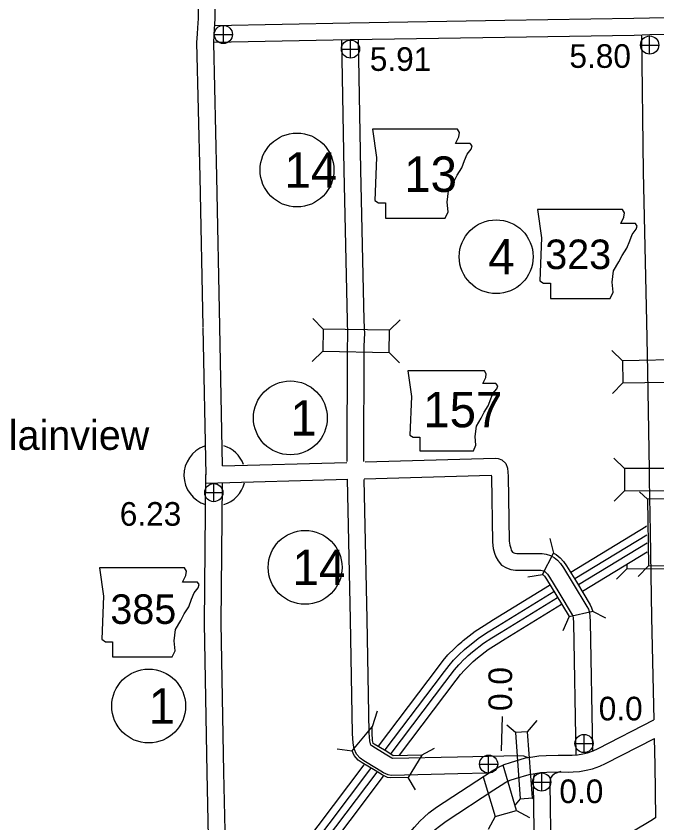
# Model space of a CAD drawing. Extents: x -939622 to -934222, y 1383701 to 1385301.
# Drawn here: x -936320.48 to -936286.13, y 1384561.29 to 1384604.56 of the extents above; entities that cross this region are included whole.
import ezdxf

# ---------------------------------------------------------------- set-up
doc = ezdxf.new("R2010")
doc.units = 0
for name, color, linetype in [('10', 7, 'Continuous'), ('15', 7, 'Continuous'), ('20', 7, 'Continuous'), ('21', 7, 'Continuous'), ('24', 7, 'Continuous'), ('25', 7, 'Continuous'), ('26', 7, 'Continuous'), ('27', 7, 'Continuous')]:
    doc.layers.add(name, color=color, linetype=linetype)

msp = doc.modelspace()

# ---------------------------------------------------------------- linework, layer by layer
at = {"layer": '10'}
for points in [[(-936310.849, 1384614.11), (-936310.845, 1384611.601), (-936310.723, 1384604.437), (-936310.76, 1384603.926), (-936310.783, 1384603.606), (-936310.803, 1384603.136), (-936310.638, 1384595.915), (-936310.474, 1384587.908), (-936310.474, 1384587.882)], [(-936309.949, 1384614.111), (-936309.945, 1384611.61), (-936309.823, 1384604.412), (-936309.862, 1384603.862), (-936309.884, 1384603.555), (-936309.903, 1384603.127), (-936309.738, 1384595.934), (-936309.575, 1384587.926), (-936309.574, 1384587.908)], [(-936287.357, 1384604.423), (-936294.288, 1384604.317), (-936302.589, 1384604.185), (-936309.847, 1384604.04)], [(-936283.117, 1384604.48), (-936286.526, 1384604.445), (-936287.362, 1384604.423)], [(-936287.343, 1384603.523), (-936294.274, 1384603.418), (-936302.573, 1384603.285), (-936309.873, 1384603.139)], [(-936283.116, 1384603.58), (-936286.51, 1384603.545), (-936287.338, 1384603.523)], [(-936286.961, 1384603.503), (-936286.857, 1384596.208), (-936286.684, 1384588.159), (-936286.636, 1384585.501), (-936286.536, 1384580.222), (-936286.534, 1384579.693), (-936286.485, 1384576.894), (-936286.425, 1384572.308), (-936286.297, 1384566.818)], [(-936302.732, 1384580.672), (-936302.723, 1384586.772), (-936302.712, 1384586.987), (-936302.699, 1384587.166), (-936302.697, 1384587.302), (-936302.693, 1384587.476), (-936302.722, 1384588.223), (-936302.902, 1384596.302), (-936303.022, 1384603.246)], [(-936301.832, 1384580.672), (-936301.823, 1384586.748), (-936301.814, 1384586.931), (-936301.8, 1384587.126), (-936301.797, 1384587.284), (-936301.792, 1384587.484), (-936301.823, 1384588.251), (-936302.003, 1384596.32), (-936302.123, 1384603.273)], [(-936310.473, 1384587.857), (-936310.319, 1384579.961)], [(-936309.574, 1384587.882), (-936309.428, 1384580.429)], [(-936301.77, 1384580.645), (-936294.8, 1384580.842), (-936294.639, 1384580.826), (-936294.437, 1384580.749), (-936294.231, 1384580.561), (-936294.13, 1384580.314), (-936294.101, 1384579.888), (-936294.044, 1384576.399), (-936294.018, 1384576.179), (-936293.968, 1384576.015), (-936293.936, 1384575.915), (-936293.904, 1384575.86), (-936293.861, 1384575.809), (-936293.806, 1384575.776), (-936293.736, 1384575.752), (-936293.637, 1384575.737), (-936293.464, 1384575.736), (-936292.426, 1384575.74), (-936292.276, 1384575.736), (-936292.059, 1384575.702), (-936291.831, 1384575.625), (-936291.632, 1384575.519), (-936291.45, 1384575.367), (-936291.291, 1384575.192), (-936291.131, 1384574.96), (-936290.611, 1384574.111), (-936289.876, 1384572.89), (-936289.803, 1384572.748), (-936289.745, 1384572.557), (-936289.729, 1384572.372), (-936289.7, 1384572.071), (-936289.572, 1384565.168)], [(-936309.423, 1384580.432), (-936302.744, 1384580.618)], [(-936304.112, 1384555.121), (-936307.386, 1384555.689), (-936310.076, 1384556.17), (-936310.242, 1384563.982), (-936310.387, 1384571.987), (-936310.319, 1384579.973)], [(-936310.296, 1384579.507), (-936302.691, 1384579.719)], [(-936295.247, 1384563.947), (-936296.797, 1384563.91), (-936300.382, 1384563.835), (-936300.531, 1384563.86), (-936300.665, 1384563.911), (-936300.784, 1384563.974), (-936301.161, 1384564.206), (-936301.845, 1384564.616), (-936302.044, 1384564.75), (-936302.231, 1384564.971), (-936302.354, 1384565.248), (-936302.418, 1384565.567), (-936302.446, 1384566.079), (-936302.558, 1384572.2), (-936302.722, 1384579.725)], [(-936301.826, 1384579.743), (-936295.007, 1384579.936), (-936295.001, 1384579.85), (-936294.943, 1384576.338), (-936294.902, 1384575.994), (-936294.827, 1384575.746), (-936294.763, 1384575.547), (-936294.644, 1384575.34), (-936294.452, 1384575.115), (-936294.19, 1384574.957), (-936293.952, 1384574.874), (-936293.707, 1384574.837), (-936293.465, 1384574.836), (-936292.437, 1384574.84), (-936292.359, 1384574.838), (-936292.274, 1384574.825), (-936292.188, 1384574.796), (-936292.137, 1384574.768), (-936292.075, 1384574.716), (-936291.998, 1384574.632), (-936291.885, 1384574.468), (-936291.38, 1384573.644), (-936290.663, 1384572.452), (-936290.641, 1384572.41), (-936290.634, 1384572.385), (-936290.625, 1384572.289), (-936290.599, 1384572.019), (-936290.467, 1384564.938)], [(-936293.073, 1384564.798), (-936293.269, 1384564.855), (-936293.615, 1384564.884), (-936294.338, 1384564.87), (-936296.818, 1384564.81), (-936300.302, 1384564.737), (-936300.338, 1384564.756), (-936300.693, 1384564.975), (-936301.362, 1384565.375), (-936301.438, 1384565.427), (-936301.461, 1384565.454), (-936301.491, 1384565.521), (-936301.522, 1384565.681), (-936301.547, 1384566.113), (-936301.658, 1384572.218), (-936301.822, 1384579.699)], [(-936303.42, 1384555.914), (-936307.23, 1384556.576), (-936309.192, 1384556.927), (-936309.342, 1384563.999), (-936309.487, 1384571.992), (-936309.423, 1384579.509)], [(-936303.43, 1384555.913), (-936299.125, 1384561.055), (-936298.844, 1384561.373), (-936298.614, 1384561.598), (-936298.347, 1384561.821), (-936297.945, 1384562.12), (-936295.363, 1384563.81), (-936294.955, 1384564.07), (-936294.664, 1384564.249), (-936294.325, 1384564.415), (-936293.976, 1384564.528), (-936293.168, 1384564.767), (-936292.786, 1384564.829), (-936292.461, 1384564.875), (-936292.072, 1384564.904), (-936291.422, 1384564.919), (-936290.867, 1384564.912), (-936290.662, 1384564.922), (-936290.381, 1384564.94), (-936290.092, 1384564.987), (-936289.846, 1384565.045), (-936289.538, 1384565.157), (-936289.278, 1384565.281), (-936286.29, 1384566.816)], [(-936286.296, 1384566.812), (-936286.293, 1384566.814)], [(-936302.428, 1384555.707), (-936298.442, 1384560.468), (-936298.191, 1384560.753), (-936298.01, 1384560.93), (-936297.789, 1384561.115), (-936297.43, 1384561.382), (-936294.874, 1384563.054), (-936294.477, 1384563.307), (-936294.229, 1384563.46), (-936293.987, 1384563.578), (-936293.71, 1384563.668), (-936292.968, 1384563.887), (-936292.65, 1384563.939), (-936292.364, 1384563.979), (-936292.028, 1384564.004), (-936291.417, 1384564.019), (-936290.849, 1384564.012), (-936290.61, 1384564.024), (-936290.28, 1384564.045), (-936289.917, 1384564.104), (-936289.589, 1384564.181), (-936289.189, 1384564.326), (-936288.878, 1384564.475), (-936286.262, 1384565.818)], [(-936286.274, 1384565.817), (-936286.241, 1384564.401), (-936286.2, 1384561.559), (-936286.458, 1384561.4)], [(-936286.274, 1384565.817), (-936286.241, 1384564.401), (-936286.2, 1384561.558)], [(-936291.274, 1384564.043), (-936291.579, 1384563.939), (-936291.638, 1384563.9), (-936291.742, 1384563.806), (-936291.806, 1384563.725), (-936291.832, 1384563.672), (-936291.851, 1384563.6), (-936291.862, 1384563.383), (-936291.812, 1384559.666)], [(-936292.697, 1384563.92), (-936292.745, 1384563.744), (-936292.763, 1384563.4), (-936292.712, 1384559.665)], [(-936286.458, 1384561.4), (-936287.378, 1384560.835), (-936287.728, 1384560.653), (-936288.197, 1384560.366)]]:
    msp.add_lwpolyline(points, dxfattribs=at)
at = {"layer": '15'}
for points in [[(-936290.749, 1384574.73), (-936286.725, 1384577.178)], [(-936286.731, 1384577.174), (-936286.662, 1384577.217)], [(-936290.524, 1384574.384), (-936286.66, 1384576.735)], [(-936290.328, 1384574.065), (-936286.657, 1384576.297)], [(-936290.114, 1384573.711), (-936286.649, 1384575.82)], [(-936296.593, 1384571), (-936296.507, 1384571.073), (-936295.876, 1384571.559), (-936295.397, 1384571.873), (-936294.884, 1384572.187), (-936291.879, 1384574.038)], [(-936296.449, 1384570.58), (-936296.248, 1384570.752), (-936295.637, 1384571.222), (-936295.176, 1384571.525), (-936294.668, 1384571.836), (-936291.66, 1384573.689)], [(-936296.405, 1384570.109), (-936296.254, 1384570.254), (-936296.011, 1384570.461), (-936295.419, 1384570.916), (-936294.975, 1384571.208), (-936294.471, 1384571.517), (-936291.459, 1384573.372)], [(-936299.927, 1384564.917), (-936296.888, 1384568.931), (-936296.65, 1384569.241), (-936296.446, 1384569.482), (-936296.147, 1384569.786), (-936295.977, 1384569.947), (-936295.751, 1384570.14), (-936295.18, 1384570.58), (-936294.754, 1384570.859), (-936294.256, 1384571.165), (-936291.24, 1384573.022)], [(-936297.842, 1384569.659), (-936297.585, 1384569.993), (-936297.333, 1384570.292), (-936296.988, 1384570.642), (-936296.782, 1384570.838), (-936296.593, 1384571)], [(-936298.066, 1384568.679), (-936297.514, 1384569.409), (-936297.264, 1384569.734), (-936297.028, 1384570.014), (-936296.699, 1384570.348), (-936296.505, 1384570.532), (-936296.449, 1384570.58)], [(-936297.492, 1384568.816), (-936297.216, 1384569.181), (-936296.971, 1384569.499), (-936296.751, 1384569.761), (-936296.436, 1384570.08), (-936296.405, 1384570.109)], [(-936301.061, 1384565.408), (-936297.842, 1384569.659)], [(-936300.379, 1384565.004), (-936297.492, 1384568.816)], [(-936300.703, 1384565.197), (-936298.066, 1384568.679)], [(-936307.525, 1384556.828), (-936301.819, 1384564.404)], [(-936307.073, 1384556.743), (-936301.458, 1384564.198)], [(-936306.659, 1384556.669), (-936301.134, 1384564.004)], [(-936306.205, 1384556.586), (-936300.78, 1384563.789)]]:
    msp.add_lwpolyline(points, dxfattribs=at)
at = {"layer": '20'}
for p, q in [((-936304.021, 1384587.769), (-936304.572, 1384588.339)), ((-936300.458, 1384587.71), (-936299.888, 1384588.261)), ((-936304.041, 1384586.581), (-936304.61, 1384586.031)), ((-936300.477, 1384586.522), (-936299.927, 1384585.953)), ((-936287.979, 1384586.069), (-936288.549, 1384586.619)), ((-936287.956, 1384584.882), (-936288.506, 1384584.311)), ((-936287.868, 1384580.286), (-936288.43, 1384580.844)), ((-936287.864, 1384579.098), (-936288.422, 1384578.536)), ((-936286.638, 1384578.64), (-936287.056, 1384579.045)), ((-936285.451, 1384578.659), (-936286.638, 1384578.64)), ((-936286.638, 1384578.64), (-936286.582, 1384575.077)), ((-936291.862, 1384576.539), (-936291.667, 1384575.754)), ((-936292.266, 1384574.615), (-936291.667, 1384575.754)), ((-936287.743, 1384574.911), (-936288.301, 1384574.349)), ((-936287.744, 1384575.131), (-936287.743, 1384574.911)), ((-936287.743, 1384574.911), (-936284.179, 1384574.924)), ((-936286.582, 1384575.077), (-936287.133, 1384574.508)), ((-936286.582, 1384575.077), (-936285.394, 1384575.096)), ((-936293.054, 1384574.488), (-936292.266, 1384574.615)), ((-936289.568, 1384572.631), (-936290.826, 1384572.342)), ((-936288.866, 1384572.263), (-936289.568, 1384572.631)), ((-936291.148, 1384571.6), (-936290.826, 1384572.342)), ((-936301.117, 1384567.269), (-936301.4, 1384566.443)), ((-936294.417, 1384566.983), (-936294.471, 1384565.144)), ((-936293.061, 1384566.175), (-936292.544, 1384566.775)), ((-936302.457, 1384565.141), (-936301.4, 1384566.443)), ((-936293.714, 1384566.127), (-936294.172, 1384566.521)), ((-936293.061, 1384566.175), (-936293.714, 1384566.127)), ((-936293.714, 1384566.127), (-936293.451, 1384562.572)), ((-936292.798, 1384562.621), (-936293.061, 1384566.175)), ((-936303.265, 1384565.262), (-936302.459, 1384565.141)), ((-936298.74, 1384564.925), (-936298.043, 1384565.301)), ((-936298.739, 1384564.922), (-936299.456, 1384563.716)), ((-936293.661, 1384561.956), (-936294.379, 1384564.382)), ((-936299.077, 1384563.059), (-936299.457, 1384563.717)), ((-936295.434, 1384563.759), (-936294.801, 1384561.619)), ((-936293.451, 1384562.572), (-936293.723, 1384562.257)), ((-936293.451, 1384562.572), (-936292.798, 1384562.621)), ((-936292.798, 1384562.621), (-936292.753, 1384562.582)), ((-936294.801, 1384561.619), (-936293.661, 1384561.956)), ((-936293.661, 1384561.956), (-936292.965, 1384561.578)), ((-936294.801, 1384561.619), (-936295.179, 1384560.923))]:
    msp.add_line(p, q, dxfattribs=at)
for points in [[(-936300.458, 1384587.71), (-936304.021, 1384587.769), (-936304.041, 1384586.581), (-936300.477, 1384586.522)], [(-936287.956, 1384584.882), (-936284.393, 1384584.949), (-936284.415, 1384586.137), (-936287.979, 1384586.069)], [(-936284.304, 1384580.298), (-936287.868, 1384580.286), (-936287.864, 1384579.098), (-936284.3, 1384579.11)]]:
    msp.add_lwpolyline(points, close=True, dxfattribs=at)
for points in [[(-936291.673, 1384575.757), (-936291.525, 1384575.679), (-936291.317, 1384575.505), (-936291.141, 1384575.311), (-936290.971, 1384575.064), (-936290.447, 1384574.211), (-936289.709, 1384572.983), (-936289.626, 1384572.82), (-936289.568, 1384572.631)], [(-936292.266, 1384574.615), (-936292.247, 1384574.605), (-936292.211, 1384574.575), (-936292.152, 1384574.51), (-936292.049, 1384574.361), (-936291.547, 1384573.543), (-936290.834, 1384572.357), (-936290.826, 1384572.342), (-936290.825, 1384572.33)], [(-936298.739, 1384564.922), (-936300.265, 1384564.89), (-936300.614, 1384565.105), (-936301.28, 1384565.504), (-936301.332, 1384565.539), (-936301.345, 1384565.568), (-936301.371, 1384565.7), (-936301.394, 1384566.118), (-936301.4, 1384566.443)], [(-936299.458, 1384563.717), (-936300.393, 1384563.697), (-936300.569, 1384563.726), (-936300.723, 1384563.785), (-936300.854, 1384563.854), (-936301.234, 1384564.088), (-936301.921, 1384564.499), (-936302.139, 1384564.647), (-936302.351, 1384564.897), (-936302.459, 1384565.141)]]:
    msp.add_lwpolyline(points, dxfattribs=at)
at = {"layer": '21'}
for points in [[(-936301.384, 1384598.492), (-936301.155, 1384596.969), (-936301.257, 1384594.66), (-936301.054, 1384594.533), (-936300.673, 1384594.533), (-936300.673, 1384593.721), (-936297.476, 1384593.721), (-936297.324, 1384594.051), (-936297.374, 1384594.584), (-936297.298, 1384595.193), (-936297.019, 1384595.675), (-936296.841, 1384596.03), (-936296.588, 1384596.411), (-936296.435, 1384596.817), (-936296.308, 1384597.147), (-936296.08, 1384597.426), (-936296.029, 1384597.603), (-936296.131, 1384597.73), (-936296.918, 1384597.73), (-936296.74, 1384598.086), (-936296.715, 1384598.314), (-936296.82, 1384598.489)], [(-936292.536, 1384594.187), (-936292.308, 1384592.664), (-936292.409, 1384590.355), (-936292.206, 1384590.228), (-936291.826, 1384590.228), (-936291.826, 1384589.416), (-936288.628, 1384589.416), (-936288.476, 1384589.746), (-936288.527, 1384590.279), (-936288.451, 1384590.888), (-936288.171, 1384591.37), (-936287.994, 1384591.725), (-936287.74, 1384592.106), (-936287.588, 1384592.512), (-936287.461, 1384592.842), (-936287.233, 1384593.121), (-936287.182, 1384593.298), (-936287.283, 1384593.425), (-936288.07, 1384593.425), (-936287.892, 1384593.781), (-936287.867, 1384594.009), (-936287.972, 1384594.184)], [(-936299.484, 1384585.532), (-936299.278, 1384584.162), (-936299.369, 1384582.083), (-936299.187, 1384581.969), (-936298.844, 1384581.969), (-936298.844, 1384581.238), (-936295.966, 1384581.238), (-936295.829, 1384581.535), (-936295.875, 1384582.015), (-936295.806, 1384582.563), (-936295.555, 1384582.997), (-936295.395, 1384583.316), (-936295.167, 1384583.659), (-936295.03, 1384584.025), (-936294.916, 1384584.321), (-936294.71, 1384584.573), (-936294.665, 1384584.733), (-936294.756, 1384584.847), (-936295.464, 1384584.847), (-936295.304, 1384585.166), (-936295.281, 1384585.372), (-936295.376, 1384585.53)], [(-936316.02, 1384574.961), (-936315.792, 1384573.439), (-936315.893, 1384571.13), (-936315.69, 1384571.003), (-936315.31, 1384571.003), (-936315.31, 1384570.191), (-936312.112, 1384570.191), (-936311.96, 1384570.521), (-936312.011, 1384571.053), (-936311.935, 1384571.663), (-936311.655, 1384572.145), (-936311.478, 1384572.5), (-936311.224, 1384572.881), (-936311.072, 1384573.287), (-936310.945, 1384573.617), (-936310.716, 1384573.896), (-936310.666, 1384574.073), (-936310.767, 1384574.2), (-936311.554, 1384574.2), (-936311.376, 1384574.555), (-936311.351, 1384574.784), (-936311.456, 1384574.959)]]:
    msp.add_lwpolyline(points, close=True, dxfattribs=at)
at = {"layer": '24'}
for start, end in [(109.4569, 252.6842), (20.603, 72.8318), (287.1407, 345.484)]:
    msp.add_arc((-936309.836, 1384579.933), 1.65, start, end, dxfattribs=at)
at = {"layer": '25'}
msp.add_line((-936294.417, 1384566.983), (-936294.471, 1384565.144), dxfattribs=at)
at = {"layer": '26'}
for p, q in [((-936309.371, 1384603.084), (-936309.371, 1384604.059)), ((-936309.858, 1384603.572), (-936308.883, 1384603.572)), ((-936286.516, 1384602.516), (-936286.516, 1384603.491)), ((-936302.555, 1384602.3), (-936302.555, 1384603.275)), ((-936287.004, 1384603.004), (-936286.029, 1384603.004)), ((-936303.043, 1384602.788), (-936302.068, 1384602.788)), ((-936309.885, 1384578.512), (-936309.885, 1384579.487)), ((-936310.372, 1384579), (-936309.397, 1384579)), ((-936290.032, 1384565.057), (-936290.032, 1384566.032)), ((-936290.52, 1384565.544), (-936289.545, 1384565.544)), ((-936295.152, 1384563.95), (-936295.152, 1384564.925)), ((-936295.64, 1384564.438), (-936294.665, 1384564.438)), ((-936292.304, 1384562.988), (-936292.304, 1384563.963)), ((-936292.792, 1384563.475), (-936291.817, 1384563.475))]:
    msp.add_line(p, q, dxfattribs=at)
for centre in [(-936309.371, 1384603.572), (-936286.516, 1384603.004), (-936302.555, 1384602.788), (-936309.885, 1384579), (-936290.032, 1384565.544), (-936295.152, 1384564.438), (-936292.304, 1384563.475)]:
    msp.add_circle(centre, 0.487, dxfattribs=at)
at = {"layer": '27'}
for centre in [(-936305.423, 1384596.302), (-936294.745, 1384591.65), (-936305.778, 1384583.006), (-936304.99, 1384574.99), (-936313.375, 1384567.551)]:
    msp.add_circle(centre, 1.98, dxfattribs=at)

# ---------------------------------------------------------------- texts
at = {"layer": '21'}
for s, height, p in [('13', 1.9008, (-936299.674, 1384595.128)), ('323', 1.584, (-936292.114, 1384590.988)), ('157', 1.9008, (-936298.654, 1384582.502)), ('385', 1.584, (-936315.431, 1384571.956))]:
    msp.add_text(s, height=height, dxfattribs=at).set_placement(p)
at = {"layer": '24'}
msp.add_text('Plainview', height=1.584, dxfattribs=at).set_placement((-936322.289, 1384581.29))
at = {"layer": '25'}
for s, p in [('5.91', (-936301.521, 1384601.619)), ('5.80', (-936290.819, 1384601.781)), ('6.23', (-936314.926, 1384577.223)), ('0.0', (-936289.246, 1384566.783)), ('0.0', (-936291.356, 1384562.347))]:
    msp.add_text(s, height=1.2672, dxfattribs=at).set_placement(p)
msp.add_text('0.0', height=1.2672, rotation=90, dxfattribs=at).set_placement((-936293.892, 1384567.286))
at = {"layer": '27'}
for s, height, p in [('14', 1.9008, (-936306.096, 1384595.352)), ('4', 1.901, (-936295.17, 1384590.699)), ('1', 1.901, (-936305.778, 1384582.055)), ('14', 1.9008, (-936305.663, 1384574.039)), ('1', 1.901, (-936313.375, 1384566.601))]:
    msp.add_text(s, height=height, dxfattribs=at).set_placement(p)

doc.saveas('drawing.dxf')
